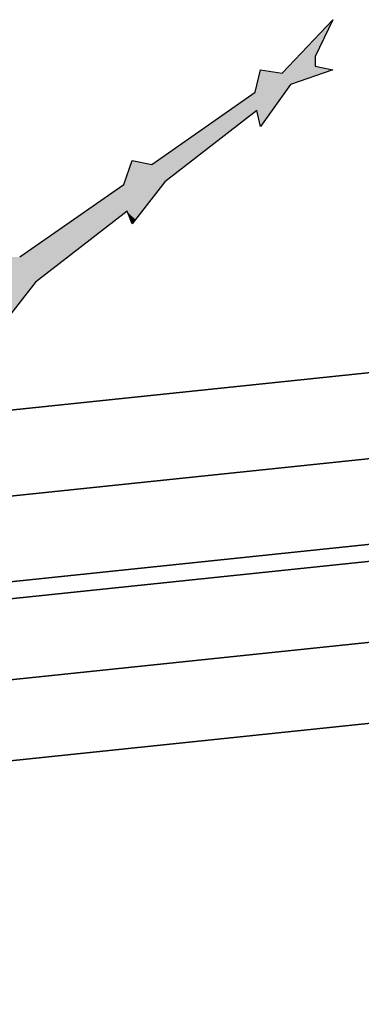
# Model space of a CAD drawing. Header units: millimetres. Extents: x 0 to 16721, y 217 to 10981.
# Tile 372 of 394: x 8508 to 8648, y 5995 to 6399. Entities that reach past the tile are written whole.
import ezdxf

# ---------------------------------------------------------------- set-up
doc = ezdxf.new("R2010")
doc.units = ezdxf.units.MM
doc.layers.add('PDF_PSS & TL', color=7, linetype='Continuous', true_color=0x7fffdf)

msp = doc.modelspace()

# ---------------------------------------------------------------- linework, layer by layer
at = {"layer": 'PDF_PSS & TL', "color": 7, "lineweight": 25}
for points in [[(8615.64, 6376.83), (8636.56, 6398.8)], [(8636.56, 6398.8), (8629.28, 6383.72), (8629.28, 6379.69)], [(8629.28, 6379.69), (8636.56, 6378.26)], [(8604.59, 6369.04), (8606.8, 6378.26), (8615.64, 6376.83)], [(8636.56, 6378.26), (8619.15, 6372.15)], [(8619.15, 6372.15), (8606.8, 6355)], [(8562.23, 6339.41), (8604.59, 6369.03)], [(8605.37, 6361.5), (8567.56, 6332.26)], [(8606.8, 6355), (8605.37, 6361.5)], [(8507.9, 6301.46), (8550.66, 6331.22), (8554.17, 6340.96)], [(8554.17, 6340.96), (8562.23, 6339.41)], [(8567.55, 6332.26), (8554.04, 6315.1)], [(8552.09, 6320.3), (8514.4, 6291.06)], [(8554.04, 6315.1), (8552.09, 6320.3)], [(8514.4, 6291.06), (8499.85, 6272.48)]]:
    msp.add_lwpolyline(points, dxfattribs=at)
at = {"layer": 'PDF_PSS & TL', "color": 4, "lineweight": 25}
for points in [[(9262.65, 6315.86), (8844.45, 6274.14), (8448.22, 6232.69), (8038.35, 6192.01), (7660.05, 6154.32), (7202.62, 6107.54), (6840.83, 6069.07), (6469.42, 6033.08), (6129.33, 5997.99), (5712.05, 5954.97), (5350.26, 5914.95), (4896.33, 5864.79), (4567.93, 5827.36), (4205.36, 5786.03), (3794.45, 5739.64), (3375.48, 5692.47)], [(3375.48, 5692.47), (3794.45, 5739.64), (4205.36, 5786.03), (4567.93, 5827.36), (4896.33, 5864.79), (5350.26, 5914.95), (5712.05, 5954.97), (6129.33, 5997.99), (6469.42, 6033.08), (6840.83, 6069.07), (7202.62, 6107.54), (7660.05, 6154.32), (8038.35, 6192.01), (8448.22, 6232.69), (8844.45, 6274.14), (9262.65, 6315.86)], [(9266.28, 6281.03), (8848.09, 6239.31), (8451.73, 6197.86), (8041.86, 6157.18), (7663.56, 6119.49), (7206.25, 6072.71), (6844.46, 6034.25), (6472.92, 5998.38), (6132.96, 5963.16), (5715.68, 5920.15), (5354.02, 5880.12), (4900.22, 5829.96), (4571.96, 5792.53), (4209.39, 5751.21), (3798.34, 5704.81), (3379.5, 5657.77)], [(3379.5, 5657.77), (3798.34, 5704.81), (4209.39, 5751.21), (4571.96, 5792.53), (4900.22, 5829.96), (5354.02, 5880.12), (5715.68, 5920.15), (6132.96, 5963.16), (6472.92, 5998.38), (6844.46, 6034.25), (7206.25, 6072.71), (7663.56, 6119.49), (8041.86, 6157.18), (8451.73, 6197.86), (8848.09, 6239.31), (9266.28, 6281.03)], [(9269.78, 6246.2), (8851.59, 6204.48), (8455.23, 6163.03), (8045.36, 6122.35), (7667.06, 6084.67), (7209.88, 6037.88), (6847.96, 5999.42), (6476.42, 5963.55), (6136.47, 5928.46), (5719.44, 5885.32), (5357.91, 5845.42), (4904.11, 5795.26), (4575.85, 5757.83), (4213.28, 5716.51), (3802.23, 5670.11), (3383.39, 5622.94)], [(3383.39, 5622.94), (3802.23, 5670.11), (4213.28, 5716.51), (4575.85, 5757.83), (4904.11, 5795.26), (5357.91, 5845.42), (5719.44, 5885.32), (6136.47, 5928.46), (6476.42, 5963.55), (6847.96, 5999.42), (7209.88, 6037.88), (7667.06, 6084.67), (8045.36, 6122.35), (8455.23, 6163.03), (8851.59, 6204.48), (9269.78, 6246.2)]]:
    msp.add_lwpolyline(points, dxfattribs=at)
at = {"layer": 'PDF_PSS & TL', "color": 2, "lineweight": 25}
for points in [[(9270.43, 6239.18), (8852.37, 6197.47), (8456.01, 6156.14), (8046, 6115.34), (7667.84, 6077.78), (7210.53, 6030.87), (6848.61, 5992.53), (6477.07, 5956.53), (6137.24, 5921.45), (5720.22, 5878.43), (5358.69, 5838.41), (4904.89, 5788.24), (4576.62, 5750.82), (4214.05, 5709.49), (3803.01, 5663.1), (3384.17, 5616.05)], [(3384.17, 5616.05), (3803.01, 5663.1), (4214.05, 5709.49), (4576.62, 5750.82), (4904.89, 5788.24), (5358.69, 5838.41), (5720.22, 5878.43), (6137.24, 5921.45), (6477.07, 5956.53), (6848.61, 5992.53), (7210.53, 6030.87), (7667.84, 6077.78), (8046, 6115.34), (8456.01, 6156.14), (8852.37, 6197.47), (9270.43, 6239.18)], [(9273.8, 6206.43), (8855.61, 6164.59), (8459.38, 6123.26), (8049.25, 6082.46), (7671.08, 6044.9), (7214.04, 5998.12), (6851.98, 5959.65), (6480.32, 5923.65), (6140.62, 5888.57), (5723.73, 5845.55), (5362.32, 5805.66), (4908.52, 5755.49), (4580.39, 5718.07), (4217.82, 5676.74), (3806.65, 5630.35), (3387.81, 5583.17)], [(3387.81, 5583.17), (3806.65, 5630.35), (4217.82, 5676.74), (4580.39, 5718.07), (4908.52, 5755.49), (5362.32, 5805.66), (5723.73, 5845.55), (6140.62, 5888.57), (6480.32, 5923.65), (6851.98, 5959.65), (7214.04, 5998.12), (7671.08, 6044.9), (8049.25, 6082.46), (8459.38, 6123.26), (8855.61, 6164.59), (9273.8, 6206.43)], [(9277.05, 6173.55), (8858.99, 6131.84), (8462.63, 6090.38), (8052.5, 6049.71), (7674.46, 6012.02), (7217.41, 5965.24), (6855.36, 5926.77), (6483.56, 5890.9), (6143.99, 5855.82), (5727.23, 5812.8), (5365.83, 5772.78), (4912.29, 5722.61), (4584.16, 5685.32), (4221.46, 5643.99), (3810.41, 5597.47), (3391.57, 5550.43)], [(3391.57, 5550.43), (3810.41, 5597.47), (4221.46, 5643.99), (4584.16, 5685.32), (4912.29, 5722.61), (5365.83, 5772.78), (5727.23, 5812.8), (6143.99, 5855.82), (6483.56, 5890.9), (6855.36, 5926.77), (7217.41, 5965.24), (7674.46, 6012.02), (8052.5, 6049.71), (8462.63, 6090.38), (8858.99, 6131.84), (9277.05, 6173.55)]]:
    msp.add_lwpolyline(points, dxfattribs=at)
at = {"layer": 'PDF_PSS & TL', "transparency": 33554559}
for points in [[(8636.56, 6398.8), (8629.28, 6383.72), (8622.14, 6383.72)], [(8622.14, 6383.72), (8629.28, 6379.69), (8618.37, 6379.69)], [(8629.28, 6383.72), (8622.14, 6383.72), (8629.28, 6379.69)], [(8618.37, 6379.69), (8636.56, 6378.26), (8616.94, 6378.26)], [(8629.28, 6379.69), (8618.37, 6379.69), (8636.56, 6378.26)], [(8606.54, 6376.83), (8619.15, 6372.15), (8605.37, 6372.15)], [(8606.8, 6378.26), (8615.64, 6376.83), (8606.54, 6376.83)], [(8632.4, 6376.83), (8606.54, 6376.83), (8619.15, 6372.15)], [(8616.94, 6378.26), (8632.4, 6376.83), (8615.64, 6376.83)], [(8636.56, 6378.26), (8616.94, 6378.26), (8632.4, 6376.83)], [(8605.37, 6372.15), (8616.81, 6369.04), (8604.59, 6369.04)], [(8619.15, 6372.15), (8605.37, 6372.15), (8616.81, 6369.04)], [(8604.59, 6369.04), (8611.35, 6361.5), (8593.81, 6361.5)], [(8616.81, 6369.04), (8604.59, 6369.04), (8611.35, 6361.5)], [(8593.81, 6361.5), (8597.05, 6355), (8584.71, 6355)], [(8605.37, 6361.5), (8593.81, 6361.5), (8597.05, 6355)], [(8605.37, 6361.5), (8611.35, 6361.5), (8606.8, 6355)], [(8584.71, 6355), (8576.65, 6339.41), (8562.23, 6339.41)], [(8597.05, 6355), (8584.71, 6355), (8576.65, 6339.41)], [(8553.52, 6339.41), (8567.55, 6332.26), (8551.05, 6332.26)], [(8553.78, 6339.92), (8562.23, 6339.41), (8553.52, 6339.41)], [(8576.65, 6339.41), (8553.52, 6339.41), (8567.55, 6332.26)], [(8554.17, 6340.96), (8559.5, 6339.92), (8553.78, 6339.92)], [(8559.5, 6339.92), (8553.78, 6339.92), (8562.23, 6339.41)], [(8550.66, 6331.22), (8558.07, 6320.3), (8534.94, 6320.3)], [(8551.05, 6332.26), (8566.64, 6331.22), (8550.66, 6331.22)], [(8566.64, 6331.22), (8550.66, 6331.22), (8558.07, 6320.3)], [(8567.55, 6332.26), (8551.05, 6332.26), (8566.64, 6331.22)], [(8534.16, 6319.65), (8527.79, 6301.46), (8507.9, 6301.46)], [(8551.44, 6319.65), (8534.16, 6319.65), (8527.79, 6301.46)], [(8534.93, 6320.3), (8551.44, 6319.65), (8534.15, 6319.65)], [(8552.09, 6320.3), (8534.93, 6320.3), (8551.44, 6319.65)], [(8558.07, 6320.3), (8552.09, 6320.3), (8557.68, 6319.65)], [(8552.09, 6320.3), (8557.68, 6319.65), (8552.35, 6319.65)], [(8552.35, 6319.65), (8553.39, 6316.79), (8555.47, 6316.79)], [(8552.35, 6319.65), (8557.68, 6319.65), (8555.47, 6316.79)], [(8553.39, 6316.79), (8555.47, 6316.79), (8554.04, 6315.1)], [(8499.2, 6301.46), (8516.22, 6292.49), (8495.17, 6292.49)], [(8527.79, 6301.46), (8499.2, 6301.46), (8516.22, 6292.49)], [(8495.17, 6292.49), (8514.4, 6291.06), (8492.83, 6291.06)], [(8514.4, 6291.06), (8492.83, 6291.06), (8503.74, 6277.41)], [(8516.22, 6292.49), (8495.17, 6292.49), (8514.4, 6291.06)]]:
    msp.add_solid(points, dxfattribs=at)

doc.saveas('drawing.dxf')
